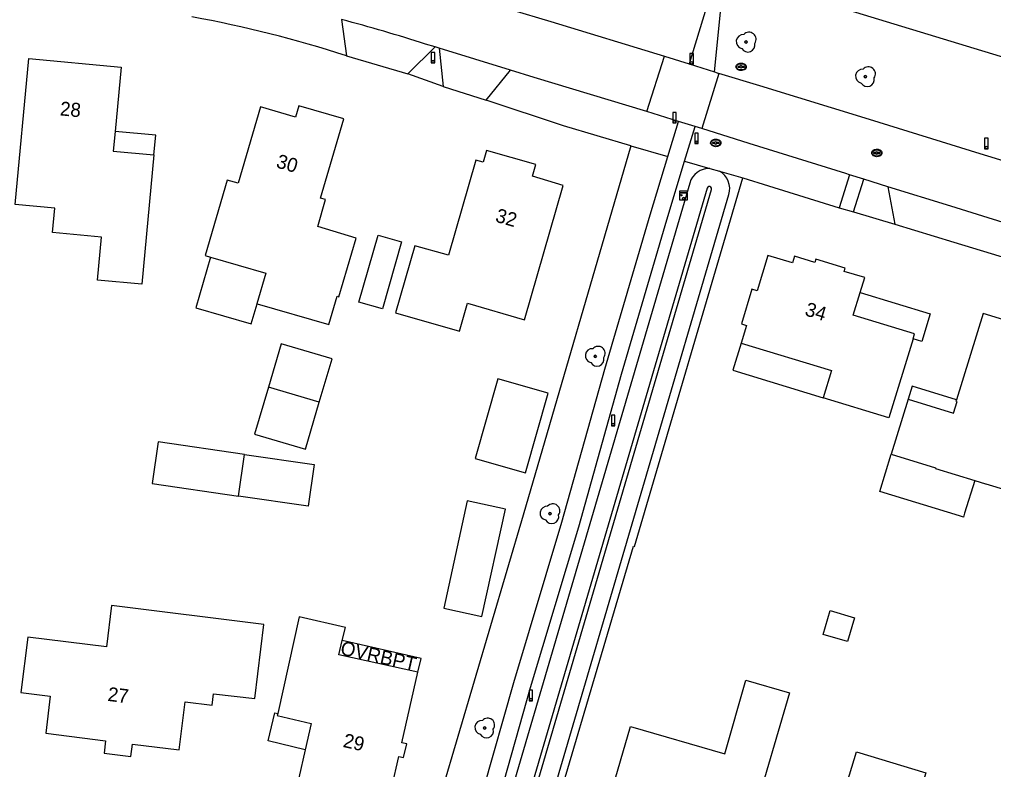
# Model space of a CAD drawing. Extents: x 194485 to 197793, y 468269 to 470822.
# Drawn here: x 197567.1 to 197650.6, y 468606.2 to 468670.5 of the extents above; entities that cross this region are included whole.
import ezdxf

# ---------------------------------------------------------------- set-up
doc = ezdxf.new("R2010")
doc.units = 0
for name, color, linetype in [('BAG plantopografie panden grensvlak verbouwing pand', 7, 'Continuous'), ('BAG plantopografie panden tekst opmerking', 7, 'Continuous'), ('BGT begrenzing pand op maaiveld onder overbouw', 7, 'Continuous'), ('BGT begrenzing pand te verbouwen', 7, 'Continuous'), ('BGT grensvlak begroeid terreindeel', 7, 'Continuous'), ('BGT grensvlak begroeid terreindeel LR', 7, 'Continuous'), ('BGT grensvlak gebouwinstallatie plus 1', 7, 'Continuous'), ('BGT grensvlak onbegroeid terreindeel', 7, 'Continuous'), ('BGT grensvlak overig bouwwerk uitbreiding populatie', 7, 'Continuous'), ('BGT grensvlak pand deel overbouw', 7, 'Continuous'), ('BGT grensvlak pand op maaiveld', 7, 'Continuous'), ('BGT grensvlak waterdeel', 7, 'Continuous'), ('BGT grensvlak wegdeel', 7, 'Continuous'), ('BGT puntobject kast telecom kast', 7, 'Continuous'), ('BGT puntobject paal afsluitpaal', 7, 'Continuous'), ('BGT puntobject paal lichtmast', 7, 'Continuous'), ('BGT puntobject put inspectie- rioolput', 7, 'Continuous'), ('BGT puntobject vegetatieobject boom', 7, 'Continuous'), ('BGT tekst huisnummerreeks', 7, 'Continuous')]:
    doc.layers.add(name, color=color, linetype=linetype)

msp = doc.modelspace()

# ---------------------------------------------------------------- linework, layer by layer
at = {"layer": 'BAG plantopografie panden grensvlak verbouwing pand'}
msp.add_lwpolyline([(197601.25, 468614.506), (197601.52, 468615.688), (197594.754, 468617.233)], dxfattribs=at)
at = {"layer": 'BGT begrenzing pand op maaiveld onder overbouw'}
msp.add_lwpolyline([(197628.986, 468642.742), (197636.728, 468640.385), (197636.018, 468638.041)], dxfattribs=at)
at = {"layer": 'BGT begrenzing pand te verbouwen'}
msp.add_lwpolyline([(197601.25, 468614.506), (197594.469, 468616.014), (197594.754, 468617.233)], dxfattribs=at)
at = {"layer": 'BGT grensvlak begroeid terreindeel'}
for p, q in [((197792.808, 468624.07), (197628.252, 468674.32)), ((197626.282, 468657.718), (197627.132, 468657.477)), ((197624.565, 468656.461), (197607.334, 468597.781)), ((197610.692, 468596.795), (197627.924, 468655.475))]:
    msp.add_line(p, q, dxfattribs=at)
for centre, start, end in [((197626.246, 468655.967), 88.80673, 163.60831), ((197626.243, 468655.968), 343.67209, 59.49585)]:
    msp.add_arc(centre, 1.752, start, end, dxfattribs=at)
at = {"layer": 'BGT grensvlak begroeid terreindeel LR'}
for p, q in [((197619.498, 468659.647), (197622.684, 468658.741)), ((197624.127, 468658.331), (197626.282, 468657.718)), ((197627.132, 468657.477), (197629.12, 468656.911))]:
    msp.add_line(p, q, dxfattribs=at)
at = {"layer": 'BGT grensvlak gebouwinstallatie plus 1'}
for points in [[(197578.591, 468658.884), (197578.746, 468660.561), (197575.264, 468660.88)], [(197599.849, 468651.419), (197598.205, 468645.679), (197596.175, 468646.26), (197597.82, 468652), (197599.849, 468651.419)], [(197583.445, 468650.115), (197582.19, 468645.756), (197586.947, 468644.386), (197587.439, 468646.096)], [(197639.188, 468647.067), (197645.189, 468645.243), (197644.482, 468642.874), (197643.728, 468643.106)], [(197608.108, 468639.666), (197606.164, 468632.838), (197610.479, 468631.61), (197612.422, 468638.438), (197608.108, 468639.666)], [(197588.422, 468638.958), (197587.23, 468634.935), (197591.591, 468633.644), (197592.782, 468637.666)], [(197647.466, 468637.863), (197643.653, 468639.045), (197643.307, 468637.917)], [(197586.377, 468633.19), (197578.955, 468634.262), (197578.442, 468630.685), (197585.848, 468629.615)], [(197649.013, 468630.954), (197648.154, 468628.162), (197648.043, 468627.817), (197647.697, 468627.922), (197640.886, 468630.013), (197641.862, 468633.2)], [(197605.483, 468629.208), (197603.46, 468620.013), (197606.738, 468619.292), (197608.761, 468628.487), (197605.483, 468629.208)], [(197591.576, 468607.855), (197588.398, 468608.617), (197588.975, 468611.03), (197589.212, 468610.973)], [(197637.679, 468603.735), (197638.867, 468607.686), (197644.823, 468605.896), (197643.635, 468601.944)]]:
    msp.add_lwpolyline(points, dxfattribs=at)
at = {"layer": 'BGT grensvlak onbegroeid terreindeel'}
for p, q in [((197603.397, 468664.745), (197600.372, 468665.827)), ((197619.498, 468659.647), (197610.267, 468627.972)), ((197619.84, 468625.301), (197629.12, 468656.911)), ((197638.629, 468653.986), (197642.167, 468652.945)), ((197610.267, 468627.972), (197601.199, 468597.31))]:
    msp.add_line(p, q, dxfattribs=at)
for points in [[(197619.498, 468659.647), (197613.734, 468661.376), (197607.1, 468663.56)], [(197629.12, 468656.911), (197631.31, 468656.232), (197637.38, 468654.345)], [(197610.619, 468594.453), (197619.729, 468625.334), (197619.84, 468625.301)]]:
    msp.add_lwpolyline(points, dxfattribs=at)
msp.add_arc((197562.884, 468567.572), 104.875, 72.1076, 79.57787, dxfattribs=at)
at = {"layer": 'BGT grensvlak overig bouwwerk uitbreiding populatie'}
msp.add_lwpolyline([(197638.689, 468619.189), (197638.095, 468617.147), (197636.026, 468617.749), (197636.621, 468619.791), (197638.689, 468619.189)], dxfattribs=at)
at = {"layer": 'BGT grensvlak pand deel overbouw'}
msp.add_lwpolyline([(197628.986, 468642.742), (197628.263, 468640.415), (197636.017, 468638.037), (197636.018, 468638.041)], dxfattribs=at)
at = {"layer": 'BGT grensvlak pand op maaiveld'}
for p, q in [((197583, 468650.243), (197583.445, 468650.115)), ((197587.427, 468646.099), (197587.439, 468646.096)), ((197589.523, 468642.676), (197588.422, 468638.958)), ((197592.782, 468637.666), (197588.422, 468638.958)), ((197643.307, 468637.917), (197641.862, 468633.2)), ((197585.848, 468629.615), (197586.377, 468633.19))]:
    msp.add_line(p, q, dxfattribs=at)
for points in [[(197578.591, 468658.884), (197577.543, 468647.779), (197573.764, 468648.139), (197574.103, 468651.834), (197569.886, 468652.234), (197570.083, 468654.313), (197566.7, 468654.632), (197567.865, 468667.142), (197575.776, 468666.391), (197575.264, 468660.88)], [(197587.439, 468646.096), (197593.587, 468644.321), (197594.303, 468646.765), (197594.472, 468646.716), (197595.943, 468651.735), (197592.657, 468652.738), (197593.318, 468655.053), (197592.892, 468655.175), (197594.878, 468661.964), (197591.04, 468663.088), (197590.754, 468662.109), (197587.736, 468662.994), (197587.727, 468662.992), (197585.834, 468656.444), (197584.877, 468656.722), (197583, 468650.243)], [(197575.264, 468660.88), (197575.108, 468659.2), (197578.591, 468658.884)], [(197611.067, 468657.049), (197611.357, 468658.061), (197607.133, 468659.262), (197606.842, 468658.247), (197606.206, 468658.432), (197603.868, 468650.273), (197600.978, 468651.084), (197599.323, 468645.329), (197604.804, 468643.756), (197605.496, 468646.15), (197610.398, 468644.739), (197613.706, 468656.242), (197611.067, 468657.049)], [(197583.445, 468650.115), (197588.202, 468648.745), (197587.427, 468646.099)], [(197639.188, 468647.067), (197639.579, 468648.356), (197637.82, 468648.891), (197637.904, 468649.168), (197635.394, 468649.949), (197635.305, 468649.657), (197633.543, 468650.193), (197633.372, 468649.622), (197631.274, 468650.255), (197630.346, 468647.21), (197629.905, 468647.36), (197628.995, 468644.377), (197629.438, 468644.237), (197628.986, 468642.742)], [(197643.728, 468643.106), (197643.856, 468643.525), (197638.597, 468645.121), (197639.188, 468647.067)], [(197649.013, 468630.954), (197649.956, 468630.666), (197649.959, 468630.676), (197653.298, 468629.661), (197654.327, 468632.989), (197654.808, 468634.555), (197656.941, 468633.896), (197658.278, 468638.249), (197656.154, 468638.898), (197657.388, 468642.938), (197649.744, 468645.284), (197647.466, 468637.863)], [(197592.782, 468637.666), (197593.884, 468641.385), (197589.523, 468642.676)], [(197643.728, 468643.106), (197641.65, 468636.322), (197636.018, 468638.041)], [(197643.307, 468637.917), (197647.197, 468636.74), (197647.5, 468637.728), (197647.431, 468637.749), (197647.466, 468637.863)], [(197586.377, 468633.19), (197592.354, 468632.32), (197591.825, 468628.742), (197585.848, 468629.612), (197585.848, 468629.615)], [(197641.862, 468633.2), (197645.664, 468632.047), (197645.643, 468631.982), (197649.013, 468630.954)], [(197576.617, 468607.281), (197576.752, 468608.35), (197580.764, 468607.865), (197581.275, 468611.966), (197583.584, 468611.687), (197583.71, 468612.67), (197587.238, 468612.256), (197588.036, 468618.597), (197574.96, 468620.226), (197574.533, 468616.686), (197567.763, 468617.512), (197567.164, 468612.78), (197569.7, 468612.471), (197569.323, 468609.286), (197574.453, 468608.64), (197574.326, 468607.576), (197576.617, 468607.281)], [(197594.754, 468617.233), (197595.017, 468618.357), (197591.047, 468619.26), (197589.212, 468610.973)], [(197591.576, 468607.855), (197591.036, 468605.465), (197592.973, 468605.009), (197592.909, 468604.709), (197595.566, 468604.094), (197595.582, 468604.162), (197598.652, 468603.445), (197598.929, 468604.676), (197598.998, 468604.665), (197599.602, 468607.279), (197600.02, 468607.185), (197600.29, 468608.362), (197599.87, 468608.458), (197601.25, 468614.506)], [(197625.568, 468599.684), (197624.399, 468595.657), (197616.06, 468598.064), (197619.472, 468609.856), (197627.566, 468607.509), (197629.389, 468613.818), (197633.124, 468612.729), (197630.021, 468602.119)], [(197589.212, 468610.973), (197589.176, 468610.812), (197592.086, 468610.109), (197591.576, 468607.855)]]:
    msp.add_lwpolyline(points, dxfattribs=at)
at = {"layer": 'BGT grensvlak waterdeel'}
for p, q in [((197626.053, 468656.024), (197608.821, 468597.344)), ((197609.205, 468597.232), (197626.436, 468655.912))]:
    msp.add_line(p, q, dxfattribs=at)
msp.add_arc((197626.245, 468655.969), 0.2, 343.52167, 163.87751, dxfattribs=at)
at = {"layer": 'BGT grensvlak wegdeel'}
for p, q in [((197594.698, 468670.49), (197595.105, 468667.375)), ((197600.372, 468665.827), (197602.716, 468668.138)), ((197602.716, 468668.138), (197601.903, 468668.387)), ((197603.059, 468668.033), (197602.716, 468668.138)), ((197609.188, 468666.151), (197603.059, 468668.033)), ((197603.059, 468668.033), (197603.397, 468664.745)), ((197595.105, 468667.375), (197600.372, 468665.827)), ((197620.885, 468662.587), (197622.393, 468667.35)), ((197622.393, 468667.35), (197624.525, 468666.675)), ((197607.1, 468663.56), (197609.188, 468666.151)), ((197624.525, 468666.675), (197626.68, 468665.993)), ((197626.68, 468665.993), (197627.066, 468665.871)), ((197627.066, 468665.871), (197625.609, 468661.129)), ((197603.397, 468664.745), (197607.1, 468663.56)), ((197623.597, 468661.75), (197620.885, 468662.587)), ((197622.684, 468658.741), (197623.597, 468661.75)), ((197625.03, 468661.308), (197623.597, 468661.75)), ((197624.127, 468658.331), (197625.03, 468661.308)), ((197625.609, 468661.129), (197625.03, 468661.308)), ((197638.274, 468657.18), (197637.38, 468654.345)), ((197639.515, 468656.793), (197638.274, 468657.18)), ((197638.629, 468653.986), (197639.515, 468656.793)), ((197641.576, 468656.151), (197639.515, 468656.793)), ((197641.576, 468656.151), (197642.167, 468652.945)), ((197637.38, 468654.345), (197638.629, 468653.986))]:
    msp.add_line(p, q, dxfattribs=at)
for points in [[(197643.236, 468723.39), (197642.327, 468719.934), (197638.699, 468708.662), (197634.015, 468695.061), (197630.123, 468683.381), (197625.971, 468671.463), (197624.525, 468666.675)], [(197626.68, 468665.993), (197627.222, 468671.4), (197628.252, 468674.32)], [(197602.271, 468673.429), (197612.659, 468670.312), (197622.393, 468667.35)], [(197620.885, 468662.587), (197611.219, 468665.528), (197609.188, 468666.151)], [(197668.792, 468653.048), (197658.221, 468656.297), (197649.482, 468658.982), (197639.986, 468661.9), (197630.59, 468664.788), (197627.066, 468665.871)], [(197638.274, 468657.18), (197637.971, 468657.275), (197629.654, 468659.868), (197625.609, 468661.129)], [(197604.652, 468596.351), (197606.873, 468604.486), (197609.463, 468613.62), (197613.603, 468627.39), (197617.276, 468640.493), (197621.162, 468653.728), (197622.684, 468658.741)], [(197606.098, 468595.949), (197608.319, 468604.084), (197610.903, 468613.199), (197615.044, 468626.972), (197618.718, 468640.079), (197622.599, 468653.299), (197624.127, 468658.331)], [(197654.192, 468652.218), (197646.958, 468654.472), (197641.576, 468656.151)], [(197642.167, 468652.945), (197647.226, 468651.401), (197652.035, 468649.934)]]:
    msp.add_lwpolyline(points, dxfattribs=at)
msp.add_arc((197554.048, 468517.828), 157.981, 72.36731, 75.08968, dxfattribs=at)
at = {"layer": 'BGT puntobject kast telecom kast'}
msp.add_lwpolyline([(197624.377, 468655.764), (197623.701, 468655.764), (197623.701, 468655.663), (197624.377, 468655.663)], close=True, dxfattribs=at)
msp.add_lwpolyline([(197624.039, 468655.016), (197624.377, 468655.016), (197624.377, 468655.59), (197623.701, 468655.59), (197623.701, 468655.016), (197624.039, 468655.016)], dxfattribs=at)
for centre, radius in [((197623.843, 468655.421), 0.0607), ((197624.039, 468655.116), 0.1)]:
    msp.add_circle(centre, radius, dxfattribs=at)
for start, end in [(0, 180), (180, 0)]:
    msp.add_arc((197624.039, 468655.116), 0.1, start, end, dxfattribs=at)
at = {"layer": 'BGT puntobject paal afsluitpaal'}
for points in [[(197624.881, 468667.572), (197624.581, 468667.572), (197624.581, 468666.672), (197624.731, 468666.672)], [(197624.731, 468666.672), (197624.881, 468666.672), (197624.881, 468667.572)], [(197623.415, 468662.527), (197623.115, 468662.527), (197623.115, 468661.627), (197623.265, 468661.627)], [(197623.265, 468661.627), (197623.415, 468661.627), (197623.415, 468662.527)]]:
    msp.add_lwpolyline(points, dxfattribs=at)
for centre, start, end in [((197624.731, 468666.772), 0, 180), ((197624.731, 468666.772), 0, 180), ((197624.731, 468666.772), 180, 0), ((197624.731, 468666.772), 180, 270), ((197624.731, 468666.772), 270, 0), ((197623.265, 468661.727), 0, 180), ((197623.265, 468661.727), 0, 180), ((197623.265, 468661.727), 180, 0), ((197623.265, 468661.727), 180, 270), ((197623.265, 468661.727), 270, 0)]:
    msp.add_arc(centre, 0.1, start, end, dxfattribs=at)
at = {"layer": 'BGT puntobject paal lichtmast'}
for points in [[(197602.691, 468667.67), (197602.391, 468667.67), (197602.391, 468666.77), (197602.541, 468666.77)], [(197602.541, 468666.77), (197602.691, 468666.77), (197602.691, 468667.67)], [(197625.296, 468660.755), (197624.996, 468660.755), (197624.996, 468659.855), (197625.146, 468659.855)], [(197625.146, 468659.855), (197625.296, 468659.855), (197625.296, 468660.755)], [(197650.168, 468660.301), (197649.868, 468660.301), (197649.868, 468659.401), (197650.018, 468659.401)], [(197650.018, 468659.401), (197650.168, 468659.401), (197650.168, 468660.301)], [(197618.142, 468636.549), (197617.842, 468636.549), (197617.842, 468635.649), (197617.992, 468635.649)], [(197617.992, 468635.649), (197618.142, 468635.649), (197618.142, 468636.549)], [(197611.084, 468612.968), (197610.784, 468612.968), (197610.784, 468612.068), (197610.934, 468612.068)], [(197610.934, 468612.068), (197611.084, 468612.068), (197611.084, 468612.968)]]:
    msp.add_lwpolyline(points, dxfattribs=at)
for centre, start, end in [((197602.541, 468666.87), 0, 180), ((197602.541, 468666.87), 0, 180), ((197602.541, 468666.87), 180, 0), ((197602.541, 468666.87), 180, 270), ((197602.541, 468666.87), 270, 0), ((197625.146, 468659.955), 0, 180), ((197625.146, 468659.955), 0, 180), ((197625.146, 468659.955), 180, 0), ((197625.146, 468659.955), 180, 270), ((197625.146, 468659.955), 270, 0), ((197650.018, 468659.501), 0, 180), ((197650.018, 468659.501), 0, 180), ((197650.018, 468659.501), 180, 0), ((197650.018, 468659.501), 180, 270), ((197650.018, 468659.501), 270, 0), ((197617.992, 468635.749), 0, 180), ((197617.992, 468635.749), 0, 180), ((197617.992, 468635.749), 180, 0), ((197617.992, 468635.749), 180, 270), ((197617.992, 468635.749), 270, 0), ((197610.934, 468612.168), 0, 180), ((197610.934, 468612.168), 0, 180), ((197610.934, 468612.168), 180, 0), ((197610.934, 468612.168), 180, 270), ((197610.934, 468612.168), 270, 0)]:
    msp.add_arc(centre, 0.1, start, end, dxfattribs=at)
at = {"layer": 'BGT puntobject put inspectie- rioolput'}
for p, q in [((197628.881, 468666.468), (197628.724, 468666.468)), ((197628.724, 468666.393), (197628.881, 468666.393)), ((197629.224, 468666.468), (197629.067, 468666.468)), ((197629.067, 468666.393), (197629.224, 468666.393)), ((197626.707, 468659.944), (197626.55, 468659.944)), ((197626.55, 468659.87), (197626.707, 468659.87)), ((197627.05, 468659.944), (197626.893, 468659.944)), ((197626.893, 468659.87), (197627.05, 468659.87)), ((197640.524, 468659.084), (197640.367, 468659.084)), ((197640.367, 468659.009), (197640.524, 468659.009)), ((197640.867, 468659.084), (197640.71, 468659.084)), ((197640.71, 468659.009), (197640.867, 468659.009))]:
    msp.add_line(p, q, dxfattribs=at)
for centre, radius, start, end in [((197628.724, 468666.43), 0.0375, 90, 270), ((197628.974, 468666.43), 0.1, 0, 180), ((197628.974, 468666.43), 0.1, 157.97569, 180), ((197628.974, 468666.43), 0.1, 180, 202.02431), ((197628.974, 468666.43), 0.1, 180, 0), ((197628.974, 468666.43), 0.1, 0, 22.02431), ((197628.974, 468666.43), 0.1, 337.97569, 0), ((197629.224, 468666.43), 0.0375, 270, 90), ((197626.55, 468659.907), 0.0375, 90, 270), ((197626.8, 468659.907), 0.1, 0, 180), ((197626.8, 468659.907), 0.1, 157.97569, 180), ((197626.8, 468659.907), 0.1, 180, 202.02431), ((197626.8, 468659.907), 0.1, 180, 0), ((197626.8, 468659.907), 0.1, 0, 22.02431), ((197626.8, 468659.907), 0.1, 337.97569, 0), ((197627.05, 468659.907), 0.0375, 270, 90), ((197640.367, 468659.046), 0.0375, 90, 270), ((197640.617, 468659.046), 0.1, 0, 180), ((197640.617, 468659.046), 0.1, 157.97569, 180), ((197640.617, 468659.046), 0.1, 180, 202.02431), ((197640.617, 468659.046), 0.1, 180, 0), ((197640.617, 468659.046), 0.1, 0, 22.02431), ((197640.617, 468659.046), 0.1, 337.97569, 0), ((197640.867, 468659.046), 0.0375, 270, 90)]:
    msp.add_arc(centre, radius, start, end, dxfattribs=at)
for centre in [(197628.974, 468666.43), (197626.8, 468659.907), (197640.617, 468659.046)]:
    msp.add_ellipse(centre, major_axis=(0.392, 0), ratio=0.689655, dxfattribs=at)
for points in [[(197629.416, 468666.43), (197629.416, 468666.473), (197629.404, 468666.517), (197629.338, 468666.631), (197629.257, 468666.688), (197629.065, 468666.753), (197628.955, 468666.759), (197628.752, 468666.718), (197628.661, 468666.671), (197628.558, 468666.554), (197628.533, 468666.494), (197628.531, 468666.372), (197628.555, 468666.311), (197628.639, 468666.212), (197628.698, 468666.173), (197628.877, 468666.105), (197629.011, 468666.098), (197629.244, 468666.16), (197629.344, 468666.229), (197629.407, 468666.354), (197629.416, 468666.392), (197629.416, 468666.43)], [(197627.242, 468659.907), (197627.242, 468659.95), (197627.23, 468659.994), (197627.164, 468660.108), (197627.083, 468660.165), (197626.891, 468660.23), (197626.781, 468660.236), (197626.578, 468660.195), (197626.487, 468660.148), (197626.384, 468660.031), (197626.359, 468659.971), (197626.357, 468659.849), (197626.381, 468659.788), (197626.465, 468659.689), (197626.524, 468659.65), (197626.703, 468659.582), (197626.837, 468659.575), (197627.07, 468659.637), (197627.17, 468659.706), (197627.233, 468659.831), (197627.242, 468659.869), (197627.242, 468659.907)], [(197641.059, 468659.046), (197641.059, 468659.089), (197641.047, 468659.133), (197640.981, 468659.247), (197640.9, 468659.304), (197640.708, 468659.369), (197640.598, 468659.375), (197640.395, 468659.334), (197640.304, 468659.287), (197640.201, 468659.17), (197640.176, 468659.11), (197640.174, 468658.988), (197640.198, 468658.927), (197640.282, 468658.828), (197640.341, 468658.789), (197640.52, 468658.721), (197640.654, 468658.714), (197640.887, 468658.776), (197640.987, 468658.845), (197641.05, 468658.97), (197641.059, 468659.008), (197641.059, 468659.046)]]:
    msp.add_open_spline(points, degree=3, dxfattribs=at)
at = {"layer": 'BGT puntobject vegetatieobject boom'}
for centre in [(197629.406, 468668.547), (197639.645, 468665.579), (197616.452, 468641.608), (197612.575, 468628.102), (197606.976, 468609.725)]:
    msp.add_circle(centre, 0.1, dxfattribs=at)
for centre, radius, start, end in [((197629.656, 468668.797), 0.6, 323.54458, 138.4658), ((197629.156, 468668.597), 0.6, 85.13702, 257.75442), ((197629.406, 468668.547), 0.1, 0, 180), ((197629.406, 468668.547), 0.1, 180, 0), ((197629.556, 468668.297), 0.6, 208.50578, 13.83556), ((197639.395, 468665.629), 0.6, 85.13702, 257.75442), ((197639.895, 468665.829), 0.6, 323.54458, 138.4658), ((197639.795, 468665.329), 0.6, 208.50578, 13.83556), ((197639.645, 468665.579), 0.1, 0, 180), ((197639.645, 468665.579), 0.1, 180, 0), ((197616.202, 468641.658), 0.6, 85.13702, 257.75442), ((197616.702, 468641.858), 0.6, 323.54458, 138.4658), ((197616.452, 468641.608), 0.1, 0, 180), ((197616.602, 468641.358), 0.6, 208.50578, 13.83556), ((197616.452, 468641.608), 0.1, 180, 0), ((197612.325, 468628.152), 0.6, 85.13702, 257.75442), ((197612.825, 468628.352), 0.6, 323.54458, 138.4658), ((197612.725, 468627.852), 0.6, 208.50578, 13.83556), ((197612.575, 468628.102), 0.1, 0, 180), ((197612.575, 468628.102), 0.1, 180, 0), ((197606.726, 468609.775), 0.6, 85.13702, 257.75442), ((197607.226, 468609.975), 0.6, 323.54458, 138.4658), ((197607.126, 468609.475), 0.6, 208.50578, 13.83556), ((197606.976, 468609.725), 0.1, 0, 180), ((197606.976, 468609.725), 0.1, 180, 0)]:
    msp.add_arc(centre, radius, start, end, dxfattribs=at)

# ---------------------------------------------------------------- texts
at = {"layer": 'BAG plantopografie panden tekst opmerking'}
msp.add_text('OVRBPT', height=1.2, rotation=347.14367, dxfattribs=at).set_placement((197594.524, 468616.047))
at = {"layer": 'BGT tekst huisnummerreeks'}
for s, rotation, p in [('28', 354.6, (197570.495, 468662.271)), ('30', 343.7, (197589.012, 468657.823)), ('32', 343.7, (197607.815, 468653.17)), ('34', 343.1, (197634.369, 468645.133)), ('27', 352.9, (197574.576, 468612.06)), ('29', 347.3, (197594.75, 468608.114))]:
    msp.add_text(s, height=1.2, rotation=rotation, dxfattribs=at).set_placement(p)

doc.saveas('drawing.dxf')
